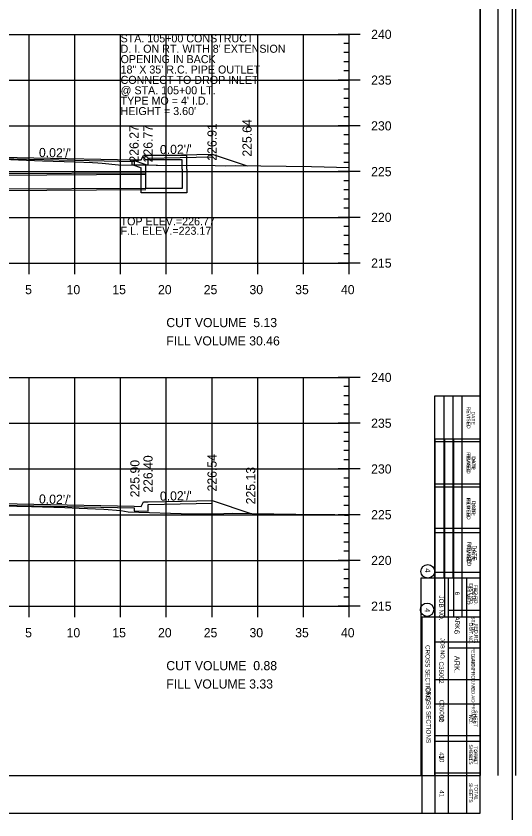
# Model space of a CAD drawing. Extents: x 1367903 to 1373764, y 376865 to 382130.
# Drawn here: x 1371037.9 to 1371147.2, y 377279.1 to 377454.8 of the extents above; entities that cross this region are included whole.
import ezdxf

# ---------------------------------------------------------------- set-up
doc = ezdxf.new("R2010")
doc.units = 0
for name, color, linetype in [('R_Axis', 7, 'Continuous'), ('R_Axis Annot', 7, 'Continuous'), ('R_Border', 7, 'Continuous'), ('R_Border Notes', 7, 'Continuous'), ('R_Border PE', 7, 'Continuous'), ('R_Draft', 7, 'Continuous'), ('R_Exist Surface', 7, 'Continuous'), ('R_Fin Surface', 7, 'Continuous'), ('R_Fin Surface Annot', 7, 'Continuous'), ('R_Grid', 7, 'Continuous'), ('R_Water', 7, 'Continuous'), ('R_Water Annot', 7, 'Continuous')]:
    doc.layers.add(name, color=color, linetype=linetype)

msp = doc.modelspace()

# ---------------------------------------------------------------- linework, layer by layer
for p, q in [((1371065.58, 377424.05), (1371065.75, 377424.38)), ((1371075.25, 377424.38), (1371065.75, 377424.38)), ((1371075.25, 377421.38), (1371075.25, 377424.38)), ((1371063.25, 377423.42), (1371066.25, 377422.38)), ((1371065.58, 377424.05), (1371066.25, 377423.38)), ((1371074.25, 377423.38), (1371066.25, 377423.38)), ((1371074.25, 377421.38), (1371074.25, 377423.38)), ((1371063.25, 377422.37), (1371065.25, 377421.67)), ((1371065.25, 377421.38), (1371065.25, 377421.67)), ((1371066.25, 377421.38), (1371066.25, 377422.38))]:
    msp.add_line(p, q)
for points in [[(1370994.75, 377424.38), (1370994.75, 377423.72), (1370994.75, 377423.72), (1370994.75, 377422.35), (1370997.75, 377422.41), (1370997.75, 377423.08), (1371030.75, 377423.74), (1371063.75, 377423.08), (1371063.75, 377422.41), (1371066.75, 377422.35), (1371066.75, 377423.8), (1371080.75, 377424.08), (1371080.75, 377424.66)], [(1371063.25, 377422.37), (1371063.25, 377423.42)], [(1370994.75, 377348.64), (1370994.75, 377347.97), (1370994.75, 377347.97), (1370994.75, 377346.61), (1370997.75, 377346.67), (1370997.75, 377347.34), (1371030.75, 377348), (1371063.75, 377347.34), (1371063.75, 377346.67), (1371066.75, 377346.61), (1371066.75, 377348.05), (1371080.75, 377348.33), (1371080.75, 377348.92)]]:
    msp.add_lwpolyline(points)
at = {"layer": 'R_Axis'}
for p, q in [((1371113.15, 377450.84), (1371108.35, 377450.84)), ((1371110.75, 377400.84), (1371110.75, 377450.84)), ((1371110.75, 377448.84), (1371109.55, 377448.84)), ((1371110.75, 377446.84), (1371109.55, 377446.84)), ((1371110.75, 377444.84), (1371109.55, 377444.84)), ((1371110.75, 377442.84), (1371109.55, 377442.84)), ((1371113.15, 377440.84), (1371108.35, 377440.84)), ((1371110.75, 377438.84), (1371109.55, 377438.84)), ((1371110.75, 377436.84), (1371109.55, 377436.84)), ((1371110.75, 377434.84), (1371109.55, 377434.84)), ((1371110.75, 377432.84), (1371109.55, 377432.84)), ((1371113.15, 377430.84), (1371108.35, 377430.84)), ((1371110.75, 377428.84), (1371109.55, 377428.84)), ((1371110.75, 377426.84), (1371109.55, 377426.84)), ((1371110.75, 377424.84), (1371109.55, 377424.84)), ((1371110.75, 377422.84), (1371109.55, 377422.84)), ((1371113.15, 377420.84), (1371108.35, 377420.84)), ((1371110.75, 377418.84), (1371109.55, 377418.84)), ((1371110.75, 377416.84), (1371109.55, 377416.84)), ((1371110.75, 377414.84), (1371109.55, 377414.84)), ((1371110.75, 377412.84), (1371109.55, 377412.84)), ((1371113.15, 377410.84), (1371108.35, 377410.84)), ((1371110.75, 377408.84), (1371109.55, 377408.84)), ((1371110.75, 377406.84), (1371109.55, 377406.84)), ((1371110.75, 377404.84), (1371109.55, 377404.84)), ((1371040.75, 377398.44), (1371040.75, 377403.24)), ((1371050.75, 377398.44), (1371050.75, 377403.24)), ((1371060.75, 377398.44), (1371060.75, 377403.24)), ((1371070.75, 377398.44), (1371070.75, 377403.24)), ((1371080.75, 377398.44), (1371080.75, 377403.24)), ((1371090.75, 377398.44), (1371090.75, 377403.24)), ((1371100.75, 377398.44), (1371100.75, 377403.24)), ((1371110.75, 377402.84), (1371109.55, 377402.84)), ((1371110.75, 377398.44), (1371110.75, 377403.24)), ((1370950.75, 377400.84), (1371110.75, 377400.84)), ((1371113.15, 377400.84), (1371108.35, 377400.84)), ((1371113.15, 377375.84), (1371108.35, 377375.84)), ((1371110.75, 377325.84), (1371110.75, 377375.84)), ((1371110.75, 377373.84), (1371109.55, 377373.84)), ((1371110.75, 377371.84), (1371109.55, 377371.84)), ((1371110.75, 377369.84), (1371109.55, 377369.84)), ((1371110.75, 377367.84), (1371109.55, 377367.84)), ((1371113.15, 377365.84), (1371108.35, 377365.84)), ((1371110.75, 377363.84), (1371109.55, 377363.84)), ((1371110.75, 377361.84), (1371109.55, 377361.84)), ((1371110.75, 377359.84), (1371109.55, 377359.84)), ((1371110.75, 377357.84), (1371109.55, 377357.84)), ((1371113.15, 377355.84), (1371108.35, 377355.84)), ((1371110.75, 377353.84), (1371109.55, 377353.84)), ((1371110.75, 377351.84), (1371109.55, 377351.84)), ((1371110.75, 377349.84), (1371109.55, 377349.84)), ((1371110.75, 377347.84), (1371109.55, 377347.84)), ((1371113.15, 377345.84), (1371108.35, 377345.84)), ((1371110.75, 377343.84), (1371109.55, 377343.84)), ((1371110.75, 377341.84), (1371109.55, 377341.84)), ((1371110.75, 377339.84), (1371109.55, 377339.84)), ((1371110.75, 377337.84), (1371109.55, 377337.84)), ((1371113.15, 377335.84), (1371108.35, 377335.84)), ((1371110.75, 377333.84), (1371109.55, 377333.84)), ((1371110.75, 377331.84), (1371109.55, 377331.84)), ((1371110.75, 377329.84), (1371109.55, 377329.84)), ((1371040.75, 377323.44), (1371040.75, 377328.24)), ((1371050.75, 377323.44), (1371050.75, 377328.24)), ((1371060.75, 377323.44), (1371060.75, 377328.24)), ((1371070.75, 377323.44), (1371070.75, 377328.24)), ((1371080.75, 377323.44), (1371080.75, 377328.24)), ((1371090.75, 377323.44), (1371090.75, 377328.24)), ((1371100.75, 377323.44), (1371100.75, 377328.24)), ((1371110.75, 377327.84), (1371109.55, 377327.84)), ((1371110.75, 377323.44), (1371110.75, 377328.24)), ((1370950.75, 377325.84), (1371110.75, 377325.84)), ((1371113.15, 377325.84), (1371108.35, 377325.84))]:
    msp.add_line(p, q, dxfattribs=at)
at = {"layer": 'R_Border'}
for p, q in [((1371146.41, 377620.35), (1371146.41, 377279.12)), ((1371139.37, 377280.59), (1371139.37, 377611.47)), ((1371139.37, 377446.03), (1371139.37, 377446.03)), ((1371129.56, 377280.59), (1371129.56, 377362.43)), ((1371129.56, 377362.43), (1371139.37, 377362.43)), ((1371129.56, 377362.43), (1371131.6, 377362.43)), ((1371131.6, 377362.43), (1371131.6, 377323.46)), ((1371133.54, 377362.43), (1371133.54, 377323.46)), ((1371135.39, 377362.43), (1371135.39, 377323.46)), ((1371129.56, 377352.62), (1371139.18, 377352.62)), ((1371129.56, 377342.9), (1371139.18, 377342.9)), ((1371129.56, 377333.27), (1371139.18, 377333.27)), ((1371139.37, 377323.46), (1371126.65, 377323.46)), ((1371126.65, 377323.46), (1371126.65, 377280.59)), ((1371132.48, 377280.59), (1371132.48, 377323.46)), ((1371136.46, 377280.59), (1371136.46, 377323.46)), ((1371139.37, 377316.65), (1371132.48, 377316.65)), ((1371139.37, 377309.75), (1371129.56, 377309.75)), ((1371139.37, 377296.24), (1371129.56, 377296.24)), ((1371139.37, 377289.33), (1371129.56, 377289.33)), ((1370935.05, 377280.59), (1371139.37, 377280.59))]:
    msp.add_line(p, q, dxfattribs=at)
msp.add_circle((1371127.78, 377325.07), 1.46, dxfattribs=at)
at = {"layer": 'R_Border PE'}
for p, q in [((1371143.3, 377288.8), (1371143.3, 377610.76)), ((1371147.22, 377288.8), (1371147.22, 377610.76)), ((1371139.37, 377603.25), (1371139.37, 377288.8)), ((1371129.43, 377371.74), (1371129.43, 377288.8)), ((1371139.37, 377371.74), (1371129.43, 377371.74)), ((1371131.42, 377371.74), (1371131.42, 377331.96)), ((1371133.41, 377371.74), (1371133.41, 377331.96)), ((1371135.4, 377371.74), (1371135.4, 377331.96)), ((1371139.37, 377361.8), (1371129.43, 377361.8)), ((1371139.37, 377351.85), (1371129.43, 377351.85)), ((1371139.37, 377341.91), (1371129.43, 377341.91)), ((1371126.44, 377331.96), (1371126.44, 377288.8)), ((1371139.37, 377331.96), (1371126.44, 377331.96)), ((1371132.41, 377331.96), (1371132.41, 377288.8)), ((1371136.39, 377331.96), (1371136.39, 377288.8)), ((1371132.47, 377325), (1371139.37, 377325)), ((1371129.56, 377318.04), (1371139.37, 377318.04)), ((1371129.56, 377304.51), (1371139.37, 377304.51)), ((1371129.56, 377297.55), (1371139.37, 377297.55)), ((1370935.05, 377288.8), (1371139.37, 377288.8)), ((1371136.48, 377288.8), (1371136.48, 377288.8))]:
    msp.add_line(p, q, dxfattribs=at)
msp.add_circle((1371127.94, 377333.45), 1.49, dxfattribs=at)
at = {"layer": 'R_Exist Surface'}
for points in [[(1371031.45, 377423.71), (1371043.7, 377423.22), (1371050.77, 377422.94), (1371054.63, 377422.83), (1371055.8, 377422.75), (1371056.75, 377422.68), (1371060.29, 377422.32), (1371068.56, 377422.23), (1371068.85, 377422.22), (1371081.42, 377422.14), (1371083.74, 377422.12), (1371085.91, 377422.15), (1371102.51, 377421.92), (1371110.75, 377421.76)], [(1371031.66, 377347.86), (1371041.23, 377347.62), (1371048.54, 377347.42), (1371051.72, 377347.28), (1371057.12, 377347.03), (1371060.82, 377346.74), (1371062.39, 377346.45), (1371076.35, 377346), (1371077.01, 377346), (1371077.15, 377346), (1371077.69, 377346.03), (1371083.32, 377346.11), (1371085.18, 377346.19), (1371089.42, 377346.1), (1371099.08, 377345.92), (1371107.63, 377345.85), (1371110.75, 377345.69)]]:
    msp.add_lwpolyline(points, dxfattribs=at)
at = {"layer": 'R_Fin Surface'}
for points in [[(1370987.86, 377422.09), (1370994.75, 377424.38), (1370995.75, 377424.38), (1370996.25, 377423.38), (1370997.75, 377423.41), (1371019.75, 377423.85), (1371030.75, 377424.07), (1371041.75, 377423.85), (1371063.75, 377423.41), (1371065.25, 377423.38), (1371065.75, 377424.38), (1371066.75, 377424.38), (1371070.75, 377424.46), (1371080.75, 377424.66), (1371088.41, 377422.11)], [(1370992.71, 377347.96), (1370994.75, 377348.64), (1370995.75, 377348.64), (1370996.25, 377347.64), (1370997.75, 377347.67), (1371019.75, 377348.11), (1371030.75, 377348.33), (1371041.75, 377348.11), (1371063.75, 377347.67), (1371065.25, 377347.64), (1371065.75, 377348.64), (1371066.75, 377348.64), (1371070.75, 377348.72), (1371080.75, 377348.92), (1371089.2, 377346.1)]]:
    msp.add_lwpolyline(points, dxfattribs=at)
at = {"layer": 'R_Grid'}
for p, q in [((1370950.75, 377450.84), (1371110.75, 377450.84)), ((1371040.75, 377400.84), (1371040.75, 377450.84)), ((1371050.75, 377400.84), (1371050.75, 377450.84)), ((1371060.75, 377400.84), (1371060.75, 377450.84)), ((1371070.75, 377400.84), (1371070.75, 377450.84)), ((1371080.75, 377400.84), (1371080.75, 377450.84)), ((1371090.75, 377400.84), (1371090.75, 377450.84)), ((1371100.75, 377400.84), (1371100.75, 377450.84)), ((1371110.75, 377400.84), (1371110.75, 377450.84)), ((1370950.75, 377440.84), (1371110.75, 377440.84)), ((1370950.75, 377430.84), (1371110.75, 377430.84)), ((1370950.75, 377420.84), (1371110.75, 377420.84)), ((1370950.75, 377410.84), (1371110.75, 377410.84)), ((1370950.75, 377400.84), (1371110.75, 377400.84)), ((1370950.75, 377375.84), (1371110.75, 377375.84)), ((1371040.75, 377325.84), (1371040.75, 377375.84)), ((1371050.75, 377325.84), (1371050.75, 377375.84)), ((1371060.75, 377325.84), (1371060.75, 377375.84)), ((1371070.75, 377325.84), (1371070.75, 377375.84)), ((1371080.75, 377325.84), (1371080.75, 377375.84)), ((1371090.75, 377325.84), (1371090.75, 377375.84)), ((1371100.75, 377325.84), (1371100.75, 377375.84)), ((1371110.75, 377325.84), (1371110.75, 377375.84)), ((1370950.75, 377365.84), (1371110.75, 377365.84)), ((1370950.75, 377355.84), (1371110.75, 377355.84)), ((1370950.75, 377345.84), (1371110.75, 377345.84)), ((1370950.75, 377335.84), (1371110.75, 377335.84)), ((1370950.75, 377325.84), (1371110.75, 377325.84))]:
    msp.add_line(p, q, dxfattribs=at)
at = {"layer": 'R_Water'}
for p, q in [((1371066.25, 377420.51), (1370995.25, 377420.09)), ((1371066.25, 377420.18), (1370995.25, 377419.76)), ((1371066.25, 377417.18), (1370995.25, 377416.76)), ((1371066.25, 377416.85), (1370995.25, 377416.42))]:
    msp.add_line(p, q, dxfattribs=at)
for points in [[(1371075.25, 377421.38), (1371075.25, 377416.18), (1371070.25, 377416.18), (1371065.25, 377416.18), (1371065.25, 377421.38)], [(1371074.25, 377421.38), (1371074.25, 377417.18), (1371070.25, 377417.18), (1371066.25, 377417.18), (1371066.25, 377421.38)]]:
    msp.add_lwpolyline(points, dxfattribs=at)

# ---------------------------------------------------------------- texts
at = {"layer": 'R_Axis Annot'}
for s, p in [('240', (1371115.55, 377449.84)), ('235', (1371115.55, 377439.84)), ('230', (1371115.55, 377429.84)), ('225', (1371115.55, 377419.84)), ('220', (1371115.55, 377409.84)), ('215', (1371115.55, 377399.84)), ('5', (1371039.87, 377394.04)), ('10', (1371048.94, 377394.04)), ('15', (1371058.94, 377394.04)), ('20', (1371068.94, 377394.04)), ('25', (1371078.94, 377394.04)), ('30', (1371088.94, 377394.04)), ('35', (1371098.94, 377394.04)), ('40', (1371108.94, 377394.04)), ('CUT VOLUME  5.13', (1371070.75, 377386.84)), ('FILL VOLUME 30.46', (1371070.75, 377382.84)), ('240', (1371115.55, 377374.84)), ('235', (1371115.55, 377364.84)), ('230', (1371115.55, 377354.84)), ('225', (1371115.55, 377344.84)), ('220', (1371115.55, 377334.84)), ('215', (1371115.55, 377324.84)), ('5', (1371039.87, 377319.04)), ('10', (1371048.94, 377319.04)), ('15', (1371058.94, 377319.04)), ('20', (1371068.94, 377319.04)), ('25', (1371078.94, 377319.04)), ('30', (1371088.94, 377319.04)), ('35', (1371098.94, 377319.04)), ('40', (1371108.94, 377319.04)), ('CUT VOLUME  0.88', (1371070.75, 377311.84)), ('FILL VOLUME 3.33', (1371070.75, 377307.84))]:
    msp.add_text(s, height=2, dxfattribs=at).set_placement(p)
at = {"layer": 'R_Border'}
for s, height, p in [('REVISED', 0.778, (1371136.46, 377359.51)), ('DATE', 0.778, (1371137.62, 377358.64)), ('FILMED', 0.778, (1371136.46, 377349.41)), ('DATE', 0.778, (1371137.62, 377348.82)), ('REVISED', 0.875, (1371136.56, 377339.88)), ('DATE', 0.875, (1371137.73, 377339.1)), ('FILMED', 0.778, (1371136.46, 377330.16)), ('DATE', 0.778, (1371137.62, 377329.77)), ('4', 1.17, (1371127.27, 377325.4)), ('DIST.NO.', 0.778, (1371136.95, 377322.19)), ('FED.RD.', 0.778, (1371138.12, 377321.99)), ('6', 1.17, (1371133.74, 377320.63)), ('JOB NO.', 0.875, (1371130.73, 377318.88)), ('ARK.', 1.166, (1371133.74, 377315)), ('STATE', 0.681, (1371137.43, 377314.9)), ('FED.AID PROJ.NO.', 0.6805, (1371137.53, 377308.49)), ('SHEET', 0.681, (1371138.12, 377294.39)), ('NO.', 0.681, (1371136.95, 377293.61)), ('SHEETS', 0.778, (1371136.95, 377287.2)), ('TOTAL', 0.778, (1371138.12, 377286.91))]:
    msp.add_text(s, height=height, rotation=270, dxfattribs=at).set_placement(p)
at = {"layer": 'R_Border Notes'}
for s, height, p in [('CROSS SECTIONS', 0.9945, (1371127.61, 377308.2)), ('C35002', 0.995, (1371130.52, 377305.39)), ('30', 0.995, (1371130.52, 377293.23)), ('41', 0.995, (1371130.52, 377285.62))]:
    msp.add_text(s, height=height, rotation=270, dxfattribs=at).set_placement(p)
at = {"layer": 'R_Border PE'}
for s, height, p in [('REVISED', 0.796, (1371136.47, 377369.47)), ('DATE', 0.796, (1371137.5, 377368.41)), ('FILMED', 0.796, (1371136.47, 377359.12)), ('DATE', 0.796, (1371137.5, 377358.47)), ('REVISED', 0.796, (1371136.47, 377349.57)), ('DATE', 0.796, (1371137.5, 377348.52)), ('FILMED', 0.796, (1371136.47, 377339.23)), ('DATE', 0.796, (1371137.5, 377338.58)), ('4', 1.19, (1371127.34, 377334.12)), ('DIST.NO.', 0.796, (1371137.04, 377330.83)), ('FED.RD.', 0.796, (1371138.08, 377330.52)), ('JOB NO.', 0.995, (1371130.42, 377328.19)), ('6', 0.995, (1371133.9, 377329.02)), ('ARK.', 0.995, (1371133.9, 377323.6)), ('STATE', 0.796, (1371137.48, 377323.66)), ('CROSS SECTIONS', 0.9945, (1371127.44, 377317.35)), ('FED.AID PROJ.NO.', 0.7956, (1371137.48, 377316.88)), ('C35002', 0.995, (1371130.42, 377313.75)), ('30', 0.995, (1371130.42, 377301.96)), ('NO.', 0.796, (1371136.97, 377302.11)), ('SHEET', 0.796, (1371138, 377303.09)), ('SHEETS', 0.796, (1371136.97, 377295.62)), ('TOTAL', 0.796, (1371138, 377295.23)), ('41', 0.995, (1371130.42, 377293.96))]:
    msp.add_text(s, height=height, rotation=270, dxfattribs=at).set_placement(p)
at = {"layer": 'R_Draft'}
for s, p in [('STA. 105+00 CONSTRUCT', (1371060.75, 377449.09)), ("D. I. ON RT. WITH 8' EXTENSION", (1371060.75, 377446.82)), ('OPENING IN BACK', (1371060.75, 377444.55)), ('18" X 35\' R.C. PIPE OUTLET', (1371060.75, 377442.28)), ('CONNECT TO DROP INLET', (1371060.75, 377440.01)), ('@ STA. 105+00 LT.', (1371060.75, 377437.74)), ("TYPE MO = 4' I.D.", (1371060.75, 377435.47)), ("HEIGHT = 3.60'", (1371060.75, 377433.2))]:
    msp.add_text(s, height=1.75, dxfattribs=at).set_placement(p)
at = {"layer": 'R_Fin Surface Annot'}
for s, rotation, p in [('225.64', 90, (1371089.41, 377424.11)), ('226.27', 90, (1371064.69, 377422.81)), ('226.77', 90, (1371067.75, 377422.86)), ('226.91', 90, (1371081.75, 377423.23)), ("0.02'/'", 1.1458, (1371069.37, 377424.64)), ("0.02'/'", 358.8542, (1371042.88, 377424.03)), ('225.90', 90, (1371064.88, 377349.64)), ('226.40', 90, (1371067.75, 377350.64)), ('226.54', 90, (1371081.75, 377350.92)), ('225.13', 90, (1371090.2, 377348.1)), ("0.02'/'", 1.1458, (1371069.37, 377348.89)), ("0.02'/'", 358.8542, (1371042.88, 377348.29))]:
    msp.add_text(s, height=2, rotation=rotation, dxfattribs=at).set_placement(p)
at = {"layer": 'R_Water Annot'}
for s, p in [('TOP ELEV.=226.77', (1371060.75, 377409.09)), ('F.L. ELEV.=223.17', (1371060.75, 377407.03))]:
    msp.add_text(s, height=1.75, dxfattribs=at).set_placement(p)

doc.saveas('drawing.dxf')
